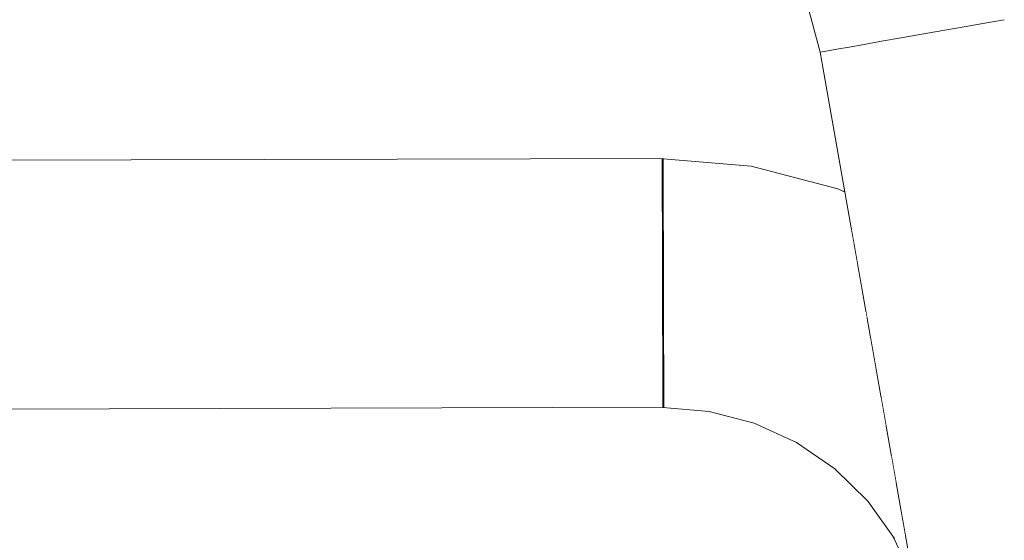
# Model space of a CAD drawing. Header units: millimetres. Extents: x -30280 to 309309, y -17460 to 4378.
# Tile 332 of 656: x 122813 to 122876, y -11042 to -11008. Entities that reach past the tile are written whole.
import ezdxf

# ---------------------------------------------------------------- set-up
doc = ezdxf.new("R2010")
doc.units = ezdxf.units.MM
doc.header["$MEASUREMENT"] = 0
doc.linetypes.add('Wipeout_Contour', pattern=[1000, 0, -1000])
doc.layers.add('P1_PLANTA PRIMERA_3_Nuevo_08_E_Envans secs', color=7, linetype='Continuous')
doc.layers.add('P1_PLANTA PRIMERA_3_Nuevo_09_EI_Mobiliari general', color=7, linetype='Continuous')
doc.layers.add('P1_PLANTA PRIMERA_3_Nuevo_09_EI_Mobiliari general_Pluma_Nº__1', color=7, linetype='Continuous', lineweight=5)

msp = doc.modelspace()

# ---------------------------------------------------------------- wipeouts: each hides what was drawn before it
at = {"color": 254, "linetype": 'Wipeout_Contour', "lineweight": 0, "ltscale": 744380.35708}
msp.add_wipeout([(125602.392, -8989.05), (119928.08, -8989.05), (119928.08, -9336.05), (125456.836, -9336.05), (125456.836, -11434.05), (125602.392, -11434.05)], dxfattribs=at).dxf.layer = 'P1_PLANTA PRIMERA_3_Nuevo_08_E_Envans secs'

# ---------------------------------------------------------------- next in the draw order: wipeouts: each hides what was drawn before it
at = {"color": 254, "linetype": 'Wipeout_Contour', "lineweight": 0, "ltscale": 13224043.01546531}
msp.add_wipeout([(124316.836, -9376.05), (119928.079, -9376.05), (119928.079, -11281.741), (119970.612, -11044.193), (119971.249, -11041.854), (119975.179, -11019.562), (119953.583, -11019.562), (119953.583, -10963.994), (119967.219, -10537.884), (120389.947, -10537.884), (120403.511, -10963.994), (120403.583, -11019.562), (120381.987, -11019.562), (120385.917, -11041.854), (120386.554, -11044.193), (120428.583, -11278.93), (120470.612, -11044.193), (120471.249, -11041.854), (120475.179, -11019.562), (120453.583, -11019.562), (120453.583, -10963.994), (120467.219, -10537.884), (120889.947, -10537.884), (120903.511, -10963.994), (120903.583, -11019.562), (120881.987, -11019.562), (120885.917, -11041.854), (120886.554, -11044.193), (120928.583, -11278.93), (120970.612, -11044.193), (120971.249, -11041.854), (120975.179, -11019.562), (120953.583, -11019.562), (120953.583, -10963.994), (120967.219, -10537.884), (121389.947, -10537.884), (121403.511, -10963.994), (121403.583, -11019.562), (121381.987, -11019.562), (121385.917, -11041.854), (121386.554, -11044.193), (121428.583, -11278.93), (121470.612, -11044.193), (121471.249, -11041.854), (121475.179, -11019.562), (121453.583, -11019.562), (121453.583, -10963.994), (121467.219, -10537.884), (121889.947, -10537.884), (121903.511, -10963.994), (121903.583, -11019.562), (121881.987, -11019.562), (121885.917, -11041.854), (121886.554, -11044.193), (121928.583, -11278.93), (121970.612, -11044.193), (121971.249, -11041.854), (121975.179, -11019.562), (121953.583, -11019.562), (121953.583, -10963.994), (121967.219, -10537.884), (122389.947, -10537.884), (122403.511, -10963.994), (122403.583, -11019.562), (122381.987, -11019.563), (122385.917, -11041.854), (122386.554, -11044.193), (122428.583, -11278.93), (122470.612, -11044.193), (122471.249, -11041.854), (122475.179, -11019.562), (122453.583, -11019.562), (122453.583, -10963.994), (122467.219, -10537.884), (122889.947, -10537.884), (122903.511, -10963.994), (122903.583, -11019.562), (122881.987, -11019.563), (122885.917, -11041.854), (122886.554, -11044.193), (122928.583, -11278.93), (122970.612, -11044.193), (122971.249, -11041.854), (122975.179, -11019.562), (122953.583, -11019.562), (122953.583, -10963.994), (122967.219, -10537.884), (123389.947, -10537.884), (123403.511, -10963.994), (123403.583, -11019.562), (123381.987, -11019.563), (123385.917, -11041.854), (123386.554, -11044.193), (123428.583, -11278.93), (123470.612, -11044.193), (123471.249, -11041.854), (123475.179, -11019.562), (123453.583, -11019.562), (123453.583, -10963.994), (123467.219, -10537.884), (123889.947, -10537.884), (123903.511, -10963.994), (123903.583, -11019.562), (123881.987, -11019.563), (123885.917, -11041.854), (123886.554, -11044.193), (123947.763, -11386.05), (124316.836, -11386.05)], dxfattribs=at).dxf.layer = 'P1_PLANTA PRIMERA_3_Nuevo_08_E_Envans secs'

# ---------------------------------------------------------------- next in the draw order: linework, layer by layer
at = {"layer": 'P1_PLANTA PRIMERA_3_Nuevo_09_EI_Mobiliari general_Pluma_Nº__1', "color": 7, "linetype": 'Continuous', "lineweight": 5}
for p, q in [((122854, -11031.323), (122854.003, -11032.123)), ((122854.063, -11031.323), (122854.065, -11032.123))]:
    msp.add_line(p, q, dxfattribs=at)

# ---------------------------------------------------------------- next in the draw order: wipeouts: each hides what was drawn before it
at = {"color": 254, "linetype": 'Wipeout_Contour', "lineweight": 0, "ltscale": 2956103.007689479}
msp.add_wipeout([(122487.027, -11044.513), (122437.203, -11327.075), (122447.763, -11386.05), (122909.403, -11386.05), (122919.963, -11327.075), (122870.139, -11044.513), (122868.82, -11041.556), (122867.16, -11039.226), (122865.043, -11037.146), (122862.59, -11035.46), (122859.878, -11034.221), (122856.987, -11033.465), (122854.008, -11033.216), (122685.095, -11033.659), (122678.583, -11033.677), (122672.071, -11033.695), (122503.159, -11033.195), (122500.179, -11033.465), (122497.288, -11034.221), (122494.576, -11035.46), (122492.123, -11037.146), (122490.006, -11039.226), (122488.346, -11041.556), (122487.138, -11044.105)], dxfattribs=at).dxf.layer = 'P1_PLANTA PRIMERA_3_Nuevo_08_E_Envans secs'
at = {"color": 254, "linetype": 'Wipeout_Contour', "lineweight": 0, "ltscale": 3448793.295537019}
msp.add_wipeout([(122493.049, -11010.362), (122491.473, -11019.295), (122497.48, -11017.694), (122503.14, -11017.221), (122678.583, -11017.677), (122854.026, -11017.194), (122859.686, -11017.694), (122865.236, -11019.146), (122864.118, -11010.361), (122863.349, -11007.494), (122862.092, -11004.803), (122860.387, -11002.372), (122858.285, -11000.276), (122855.85, -10998.576), (122853.157, -10997.327), (122850.287, -10996.565), (122847.328, -10996.314), (122691.775, -10996.726), (122678.583, -10996.763), (122665.392, -10996.8), (122509.838, -10996.292), (122506.879, -10996.565), (122504.009, -10997.327), (122501.316, -10998.576), (122498.881, -11000.276), (122496.779, -11002.372), (122495.074, -11004.803), (122493.818, -11007.494)], dxfattribs=at).dxf.layer = 'P1_PLANTA PRIMERA_3_Nuevo_09_EI_Mobiliari general'
at = {"color": 254, "linetype": 'Wipeout_Contour', "lineweight": 0, "ltscale": 493435.335064}
msp.add_wipeout([(122864.641, -11021.901), (122866.285, -11022.652), (122866.081, -11021.495), (122864.913, -11020.961)], dxfattribs=at).dxf.layer = 'P1_PLANTA PRIMERA_3_Nuevo_09_EI_Mobiliari general'

# ---------------------------------------------------------------- next in the draw order: linework, layer by layer
at = {"layer": 'P1_PLANTA PRIMERA_3_Nuevo_09_EI_Mobiliari general_Pluma_Nº__1', "color": 7, "linetype": 'Continuous', "lineweight": 5}
for p, q in [((122853.964, -11017.216), (122853.963, -11017.316)), ((122854.026, -11017.194), (122854.026, -11017.316))]:
    msp.add_line(p, q, dxfattribs=at)

# ---------------------------------------------------------------- next in the draw order: wipeouts: each hides what was drawn before it
at = {"color": 254, "linetype": 'Wipeout_Contour', "lineweight": 0, "ltscale": 1233702.552853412}
msp.add_wipeout([(122861.761, -10983.748), (122863.826, -10984.706), (122868.552, -10988.004), (122872.633, -10992.075), (122875.943, -10996.794), (122878.382, -11002.016), (122879.874, -11007.583), (122881.94, -11019.295), (122903.583, -11019.295), (122903.583, -10983.748)], dxfattribs=at).dxf.layer = 'P1_PLANTA PRIMERA_3_Nuevo_09_EI_Mobiliari general'
at = {"color": 254, "linetype": 'Wipeout_Contour', "lineweight": 0, "ltscale": 369866.112393}
msp.add_wipeout([(122854.026, -11017.677), (122678.583, -11018.159), (122854.027, -11018.266)], dxfattribs=at).dxf.layer = 'P1_PLANTA PRIMERA_3_Nuevo_09_EI_Mobiliari general'
at = {"color": 254, "linetype": 'Wipeout_Contour', "lineweight": 0, "ltscale": 493435.571704}
msp.add_wipeout([(122864.305, -11022.985), (122866.522, -11023.998), (122866.285, -11022.652), (122864.641, -11021.901)], dxfattribs=at).dxf.layer = 'P1_PLANTA PRIMERA_3_Nuevo_09_EI_Mobiliari general'

# ---------------------------------------------------------------- next in the draw order: linework, layer by layer
at = {"layer": 'P1_PLANTA PRIMERA_3_Nuevo_09_EI_Mobiliari general_Pluma_Nº__1', "color": 7, "linetype": 'Continuous', "lineweight": 5}
for p, q in [((122854.027, -11017.194), (122672.027, -11017.695)), ((122853.963, -11017.316), (122853.964, -11017.677)), ((122854.026, -11017.316), (122854.026, -11017.677)), ((122853.964, -11017.677), (122853.965, -11018.266)), ((122854.026, -11017.677), (122854.027, -11018.266)), ((122853.965, -11018.266), (122853.966, -11019.066)), ((122854.027, -11018.266), (122854.029, -11019.066))]:
    msp.add_line(p, q, dxfattribs=at)

# ---------------------------------------------------------------- next in the draw order: wipeouts: each hides what was drawn before it
at = {"color": 254, "linetype": 'Wipeout_Contour', "lineweight": 0, "ltscale": 493628.167166}
msp.add_wipeout([(122871.996, -11008.972), (122928.583, -11329.894), (122928.583, -11321.894), (122873.364, -11008.731)], dxfattribs=at).dxf.layer = 'P1_PLANTA PRIMERA_3_Nuevo_09_EI_Mobiliari general'
at = {"color": 254, "linetype": 'Wipeout_Contour', "lineweight": 0, "ltscale": 370064.383573}
msp.add_wipeout([(122859.686, -11018.177), (122865.236, -11019.628), (122859.706, -11017.818)], dxfattribs=at).dxf.layer = 'P1_PLANTA PRIMERA_3_Nuevo_09_EI_Mobiliari general'
at = {"color": 254, "linetype": 'Wipeout_Contour', "lineweight": 0, "ltscale": 493421.112992}
msp.add_wipeout([(122859.386, -11020.527), (122859.217, -11021.654), (122864.305, -11022.985), (122864.641, -11021.901)], dxfattribs=at).dxf.layer = 'P1_PLANTA PRIMERA_3_Nuevo_09_EI_Mobiliari general'

# ---------------------------------------------------------------- next in the draw order: linework, layer by layer
at = {"layer": 'P1_PLANTA PRIMERA_3_Nuevo_09_EI_Mobiliari general_Pluma_Nº__1', "color": 7, "linetype": 'Continuous', "lineweight": 5}
msp.add_line((122859.685, -11017.694), (122854.027, -11017.221), dxfattribs=at)

# ---------------------------------------------------------------- next in the draw order: wipeouts: each hides what was drawn before it
at = {"color": 254, "linetype": 'Wipeout_Contour', "lineweight": 0, "ltscale": 493624.841329}
msp.add_wipeout([(122871.996, -11008.972), (122870.628, -11009.214), (122927.172, -11329.894), (122928.583, -11329.894)], dxfattribs=at).dxf.layer = 'P1_PLANTA PRIMERA_3_Nuevo_09_EI_Mobiliari general'
at = {"color": 254, "linetype": 'Wipeout_Contour', "lineweight": 0, "ltscale": 493399.991015}
msp.add_wipeout([(122854.031, -11020.079), (122854.034, -11021.194), (122859.217, -11021.654), (122859.386, -11020.527)], dxfattribs=at).dxf.layer = 'P1_PLANTA PRIMERA_3_Nuevo_09_EI_Mobiliari general'
at = {"color": 254, "linetype": 'Wipeout_Contour', "lineweight": 0, "ltscale": 493435.808664}
msp.add_wipeout([(122863.917, -11024.182), (122866.786, -11025.493), (122866.522, -11023.998), (122864.305, -11022.985)], dxfattribs=at).dxf.layer = 'P1_PLANTA PRIMERA_3_Nuevo_09_EI_Mobiliari general'

# ---------------------------------------------------------------- next in the draw order: wipeouts: each hides what was drawn before it
at = {"color": 254, "linetype": 'Wipeout_Contour', "lineweight": 0, "ltscale": 493420.451185}
msp.add_wipeout([(122859.217, -11021.654), (122859.021, -11022.902), (122863.917, -11024.182), (122864.305, -11022.985)], dxfattribs=at).dxf.layer = 'P1_PLANTA PRIMERA_3_Nuevo_09_EI_Mobiliari general'

# ---------------------------------------------------------------- next in the draw order: wipeouts: each hides what was drawn before it
at = {"color": 254, "linetype": 'Wipeout_Contour', "lineweight": 0, "ltscale": 493400.067395}
msp.add_wipeout([(122854.034, -11021.221), (122854.037, -11022.458), (122859.021, -11022.902), (122859.217, -11021.654)], dxfattribs=at).dxf.layer = 'P1_PLANTA PRIMERA_3_Nuevo_09_EI_Mobiliari general'
at = {"color": 254, "linetype": 'Wipeout_Contour', "lineweight": 0, "ltscale": 493436.036779}
msp.add_wipeout([(122863.487, -11025.455), (122867.067, -11027.09), (122866.786, -11025.493), (122863.917, -11024.182)], dxfattribs=at).dxf.layer = 'P1_PLANTA PRIMERA_3_Nuevo_09_EI_Mobiliari general'

# ---------------------------------------------------------------- next in the draw order: wipeouts: each hides what was drawn before it
at = {"color": 254, "linetype": 'Wipeout_Contour', "lineweight": 0, "ltscale": 493039.971917}
msp.add_wipeout([(122854.031, -11020.052), (122678.583, -11020.535), (122678.583, -11021.677), (122854.034, -11021.194)], dxfattribs=at).dxf.layer = 'P1_PLANTA PRIMERA_3_Nuevo_09_EI_Mobiliari general'
at = {"color": 254, "linetype": 'Wipeout_Contour', "lineweight": 0, "ltscale": 493419.682139}
msp.add_wipeout([(122859.021, -11022.902), (122858.805, -11024.23), (122863.487, -11025.455), (122863.917, -11024.182)], dxfattribs=at).dxf.layer = 'P1_PLANTA PRIMERA_3_Nuevo_09_EI_Mobiliari general'

# ---------------------------------------------------------------- next in the draw order: linework, layer by layer
at = {"layer": 'P1_PLANTA PRIMERA_3_Nuevo_09_EI_Mobiliari general_Pluma_Nº__1', "color": 7, "linetype": 'Continuous', "lineweight": 5}
for p, q in [((122853.966, -11019.066), (122853.969, -11020.052)), ((122854.029, -11019.066), (122854.031, -11020.052))]:
    msp.add_line(p, q, dxfattribs=at)

# ---------------------------------------------------------------- next in the draw order: wipeouts: each hides what was drawn before it
at = {"color": 254, "linetype": 'Wipeout_Contour', "lineweight": 0, "ltscale": 493400.13287}
msp.add_wipeout([(122854.037, -11022.485), (122854.041, -11023.805), (122858.805, -11024.23), (122859.021, -11022.902)], dxfattribs=at).dxf.layer = 'P1_PLANTA PRIMERA_3_Nuevo_09_EI_Mobiliari general'
at = {"color": 254, "linetype": 'Wipeout_Contour', "lineweight": 0, "ltscale": 493436.059267}
msp.add_wipeout([(122863.029, -11026.765), (122867.21, -11028.675), (122867.067, -11027.09), (122863.487, -11025.455)], dxfattribs=at).dxf.layer = 'P1_PLANTA PRIMERA_3_Nuevo_09_EI_Mobiliari general'

# ---------------------------------------------------------------- next in the draw order: wipeouts: each hides what was drawn before it
at = {"color": 254, "linetype": 'Wipeout_Contour', "lineweight": 0, "ltscale": 493040.40814}
msp.add_wipeout([(122854.034, -11021.194), (122678.583, -11021.677), (122678.583, -11022.941), (122854.037, -11022.458)], dxfattribs=at).dxf.layer = 'P1_PLANTA PRIMERA_3_Nuevo_09_EI_Mobiliari general'
at = {"color": 254, "linetype": 'Wipeout_Contour', "lineweight": 0, "ltscale": 493418.829266}
msp.add_wipeout([(122858.805, -11024.23), (122858.574, -11025.6), (122863.029, -11026.765), (122863.487, -11025.455)], dxfattribs=at).dxf.layer = 'P1_PLANTA PRIMERA_3_Nuevo_09_EI_Mobiliari general'
at = {"color": 254, "linetype": 'Wipeout_Contour', "lineweight": 0, "ltscale": 493444.681921}
msp.add_wipeout([(122867.21, -11028.675), (122866.518, -11029.882), (122867.703, -11030.697), (122867.366, -11028.782)], dxfattribs=at).dxf.layer = 'P1_PLANTA PRIMERA_3_Nuevo_09_EI_Mobiliari general'

# ---------------------------------------------------------------- next in the draw order: linework, layer by layer
at = {"layer": 'P1_PLANTA PRIMERA_3_Nuevo_09_EI_Mobiliari general_Pluma_Nº__1', "color": 7, "linetype": 'Continuous', "lineweight": 5}
for p, q in [((122853.969, -11020.052), (122853.972, -11021.195)), ((122854.031, -11020.052), (122854.034, -11021.195))]:
    msp.add_line(p, q, dxfattribs=at)

# ---------------------------------------------------------------- next in the draw order: wipeouts: each hides what was drawn before it
at = {"color": 254, "linetype": 'Wipeout_Contour', "lineweight": 0, "ltscale": 493400.062709}
msp.add_wipeout([(122853.978, -11023.827), (122853.982, -11025.216), (122858.574, -11025.6), (122858.805, -11024.23)], dxfattribs=at).dxf.layer = 'P1_PLANTA PRIMERA_3_Nuevo_09_EI_Mobiliari general'
at = {"color": 254, "linetype": 'Wipeout_Contour', "lineweight": 0, "ltscale": 493435.201427}
msp.add_wipeout([(122863.029, -11026.765), (122862.557, -11028.072), (122866.518, -11029.882), (122867.21, -11028.675)], dxfattribs=at).dxf.layer = 'P1_PLANTA PRIMERA_3_Nuevo_09_EI_Mobiliari general'

# ---------------------------------------------------------------- next in the draw order: wipeouts: each hides what was drawn before it
at = {"color": 254, "linetype": 'Wipeout_Contour', "lineweight": 0, "ltscale": 493040.881788}
msp.add_wipeout([(122678.583, -11022.941), (122678.583, -11024.288), (122854.041, -11023.805), (122854.037, -11022.458)], dxfattribs=at).dxf.layer = 'P1_PLANTA PRIMERA_3_Nuevo_09_EI_Mobiliari general'
at = {"color": 254, "linetype": 'Wipeout_Contour', "lineweight": 0, "ltscale": 493417.918466}
msp.add_wipeout([(122858.574, -11025.6), (122858.337, -11026.969), (122862.557, -11028.072), (122863.029, -11026.765)], dxfattribs=at).dxf.layer = 'P1_PLANTA PRIMERA_3_Nuevo_09_EI_Mobiliari general'
at = {"color": 254, "linetype": 'Wipeout_Contour', "lineweight": 0, "ltscale": 493444.659034}
msp.add_wipeout([(122866.518, -11029.882), (122865.825, -11031.047), (122868.032, -11032.564), (122867.703, -11030.697)], dxfattribs=at).dxf.layer = 'P1_PLANTA PRIMERA_3_Nuevo_09_EI_Mobiliari general'

# ---------------------------------------------------------------- next in the draw order: linework, layer by layer
at = {"layer": 'P1_PLANTA PRIMERA_3_Nuevo_09_EI_Mobiliari general_Pluma_Nº__1', "color": 7, "linetype": 'Continuous', "lineweight": 5}
for p, q in [((122853.972, -11021.195), (122853.974, -11022.459)), ((122854.034, -11021.195), (122854.037, -11022.458))]:
    msp.add_line(p, q, dxfattribs=at)

# ---------------------------------------------------------------- next in the draw order: wipeouts: each hides what was drawn before it
at = {"color": 254, "linetype": 'Wipeout_Contour', "lineweight": 0, "ltscale": 493400.100745}
msp.add_wipeout([(122853.982, -11025.216), (122853.986, -11026.605), (122858.337, -11026.969), (122858.574, -11025.6)], dxfattribs=at).dxf.layer = 'P1_PLANTA PRIMERA_3_Nuevo_09_EI_Mobiliari general'
at = {"color": 254, "linetype": 'Wipeout_Contour', "lineweight": 0, "ltscale": 493433.325579}
msp.add_wipeout([(122862.557, -11028.072), (122862.084, -11029.338), (122865.825, -11031.047), (122866.518, -11029.882)], dxfattribs=at).dxf.layer = 'P1_PLANTA PRIMERA_3_Nuevo_09_EI_Mobiliari general'

# ---------------------------------------------------------------- next in the draw order: wipeouts: each hides what was drawn before it
at = {"color": 254, "linetype": 'Wipeout_Contour', "lineweight": 0, "ltscale": 739548.881735}
msp.add_wipeout([(122854.041, -11023.805), (122672.041, -11024.306), (122672.045, -11025.659), (122678.583, -11025.677), (122853.982, -11025.195), (122853.978, -11023.827)], dxfattribs=at).dxf.layer = 'P1_PLANTA PRIMERA_3_Nuevo_09_EI_Mobiliari general'
at = {"color": 254, "linetype": 'Wipeout_Contour', "lineweight": 0, "ltscale": 493416.977327}
msp.add_wipeout([(122858.337, -11026.969), (122858.099, -11028.296), (122862.084, -11029.338), (122862.557, -11028.072)], dxfattribs=at).dxf.layer = 'P1_PLANTA PRIMERA_3_Nuevo_09_EI_Mobiliari general'
at = {"color": 254, "linetype": 'Wipeout_Contour', "lineweight": 0, "ltscale": 493444.51892}
msp.add_wipeout([(122865.154, -11032.134), (122868.343, -11034.326), (122868.032, -11032.564), (122865.825, -11031.047)], dxfattribs=at).dxf.layer = 'P1_PLANTA PRIMERA_3_Nuevo_09_EI_Mobiliari general'

# ---------------------------------------------------------------- next in the draw order: linework, layer by layer
at = {"layer": 'P1_PLANTA PRIMERA_3_Nuevo_09_EI_Mobiliari general_Pluma_Nº__1', "color": 7, "linetype": 'Continuous', "lineweight": 5}
for p, q in [((122853.974, -11022.459), (122853.978, -11023.805)), ((122854.037, -11022.458), (122854.041, -11023.805))]:
    msp.add_line(p, q, dxfattribs=at)

# ---------------------------------------------------------------- next in the draw order: wipeouts: each hides what was drawn before it
at = {"color": 254, "linetype": 'Wipeout_Contour', "lineweight": 0, "ltscale": 493400.123043}
msp.add_wipeout([(122853.986, -11026.605), (122853.99, -11027.952), (122858.099, -11028.296), (122858.337, -11026.969)], dxfattribs=at).dxf.layer = 'P1_PLANTA PRIMERA_3_Nuevo_09_EI_Mobiliari general'
at = {"color": 254, "linetype": 'Wipeout_Contour', "lineweight": 0, "ltscale": 493431.462128}
msp.add_wipeout([(122862.084, -11029.338), (122861.626, -11030.523), (122865.154, -11032.134), (122865.825, -11031.047)], dxfattribs=at).dxf.layer = 'P1_PLANTA PRIMERA_3_Nuevo_09_EI_Mobiliari general'

# ---------------------------------------------------------------- next in the draw order: wipeouts: each hides what was drawn before it
at = {"color": 254, "linetype": 'Wipeout_Contour', "lineweight": 0, "ltscale": 616228.231853}
msp.add_wipeout([(122853.982, -11025.195), (122678.583, -11025.677), (122685.121, -11025.695), (122685.117, -11027.048), (122853.986, -11026.584)], dxfattribs=at).dxf.layer = 'P1_PLANTA PRIMERA_3_Nuevo_09_EI_Mobiliari general'
at = {"color": 254, "linetype": 'Wipeout_Contour', "lineweight": 0, "ltscale": 493416.034281}
msp.add_wipeout([(122858.099, -11028.296), (122857.868, -11029.54), (122861.626, -11030.523), (122862.084, -11029.338)], dxfattribs=at).dxf.layer = 'P1_PLANTA PRIMERA_3_Nuevo_09_EI_Mobiliari general'
at = {"color": 254, "linetype": 'Wipeout_Contour', "lineweight": 0, "ltscale": 493443.324728}
msp.add_wipeout([(122865.154, -11032.134), (122864.524, -11033.111), (122867.532, -11035.178), (122868.343, -11034.326)], dxfattribs=at).dxf.layer = 'P1_PLANTA PRIMERA_3_Nuevo_09_EI_Mobiliari general'

# ---------------------------------------------------------------- next in the draw order: linework, layer by layer
at = {"layer": 'P1_PLANTA PRIMERA_3_Nuevo_09_EI_Mobiliari general_Pluma_Nº__1', "color": 7, "linetype": 'Continuous', "lineweight": 5}
for p, q in [((122853.978, -11023.805), (122853.981, -11025.195)), ((122854.041, -11023.805), (122854.044, -11025.194))]:
    msp.add_line(p, q, dxfattribs=at)

# ---------------------------------------------------------------- next in the draw order: wipeouts: each hides what was drawn before it
at = {"color": 254, "linetype": 'Wipeout_Contour', "lineweight": 0, "ltscale": 493400.128728}
msp.add_wipeout([(122853.99, -11027.952), (122853.993, -11029.216), (122857.868, -11029.54), (122858.099, -11028.296)], dxfattribs=at).dxf.layer = 'P1_PLANTA PRIMERA_3_Nuevo_09_EI_Mobiliari general'
at = {"color": 254, "linetype": 'Wipeout_Contour', "lineweight": 0, "ltscale": 493429.667481}
msp.add_wipeout([(122861.626, -11030.523), (122861.197, -11031.591), (122864.524, -11033.111), (122865.154, -11032.134)], dxfattribs=at).dxf.layer = 'P1_PLANTA PRIMERA_3_Nuevo_09_EI_Mobiliari general'
at = {"color": 254, "linetype": 'Wipeout_Contour', "lineweight": 0, "ltscale": 493450.459318}
msp.add_wipeout([(122867.532, -11035.178), (122866.799, -11035.902), (122869.003, -11038.068), (122868.695, -11036.321)], dxfattribs=at).dxf.layer = 'P1_PLANTA PRIMERA_3_Nuevo_09_EI_Mobiliari general'

# ---------------------------------------------------------------- next in the draw order: wipeouts: each hides what was drawn before it
at = {"color": 254, "linetype": 'Wipeout_Contour', "lineweight": 0, "ltscale": 616376.538017}
msp.add_wipeout([(122853.986, -11026.584), (122672.049, -11027.084), (122672.053, -11028.431), (122853.989, -11027.931), (122853.986, -11026.605)], dxfattribs=at).dxf.layer = 'P1_PLANTA PRIMERA_3_Nuevo_09_EI_Mobiliari general'
at = {"color": 254, "linetype": 'Wipeout_Contour', "lineweight": 0, "ltscale": 493415.117735}
msp.add_wipeout([(122857.868, -11029.54), (122857.652, -11030.664), (122861.197, -11031.591), (122861.626, -11030.523)], dxfattribs=at).dxf.layer = 'P1_PLANTA PRIMERA_3_Nuevo_09_EI_Mobiliari general'
at = {"color": 254, "linetype": 'Wipeout_Contour', "lineweight": 0, "ltscale": 493440.893657}
msp.add_wipeout([(122864.524, -11033.111), (122863.954, -11033.947), (122866.799, -11035.902), (122867.532, -11035.178)], dxfattribs=at).dxf.layer = 'P1_PLANTA PRIMERA_3_Nuevo_09_EI_Mobiliari general'

# ---------------------------------------------------------------- next in the draw order: linework, layer by layer
at = {"layer": 'P1_PLANTA PRIMERA_3_Nuevo_09_EI_Mobiliari general_Pluma_Nº__1', "color": 7, "linetype": 'Continuous', "lineweight": 5}
for p, q in [((122853.981, -11025.195), (122853.986, -11026.584)), ((122854.044, -11025.194), (122854.048, -11026.584))]:
    msp.add_line(p, q, dxfattribs=at)

# ---------------------------------------------------------------- next in the draw order: wipeouts: each hides what was drawn before it
at = {"color": 254, "linetype": 'Wipeout_Contour', "lineweight": 0, "ltscale": 493400.117353}
msp.add_wipeout([(122853.993, -11029.216), (122853.997, -11030.358), (122857.652, -11030.664), (122857.868, -11029.54)], dxfattribs=at).dxf.layer = 'P1_PLANTA PRIMERA_3_Nuevo_09_EI_Mobiliari general'
at = {"color": 254, "linetype": 'Wipeout_Contour', "lineweight": 0, "ltscale": 370072.473934}
msp.add_wipeout([(122861.197, -11031.591), (122863.954, -11033.947), (122864.524, -11033.111)], dxfattribs=at).dxf.layer = 'P1_PLANTA PRIMERA_3_Nuevo_09_EI_Mobiliari general'
at = {"color": 254, "linetype": 'Wipeout_Contour', "lineweight": 0, "ltscale": 370075.366093}
msp.add_wipeout([(122862.77, -11035.386), (122865.274, -11037.107), (122863.064, -11035.102)], dxfattribs=at).dxf.layer = 'P1_PLANTA PRIMERA_3_Nuevo_09_EI_Mobiliari general'
at = {"color": 254, "linetype": 'Wipeout_Contour', "lineweight": 0, "ltscale": 370085.849155}
msp.add_wipeout([(122866.166, -11036.476), (122868.499, -11038.768), (122866.799, -11035.902)], dxfattribs=at).dxf.layer = 'P1_PLANTA PRIMERA_3_Nuevo_09_EI_Mobiliari general'

# ---------------------------------------------------------------- next in the draw order: wipeouts: each hides what was drawn before it
at = {"color": 254, "linetype": 'Wipeout_Contour', "lineweight": 0, "ltscale": 739383.668574}
msp.add_wipeout([(122678.583, -11028.413), (122672.053, -11028.431), (122672.057, -11029.695), (122853.993, -11029.195), (122853.99, -11027.952), (122685.113, -11028.395)], dxfattribs=at).dxf.layer = 'P1_PLANTA PRIMERA_3_Nuevo_09_EI_Mobiliari general'
at = {"color": 254, "linetype": 'Wipeout_Contour', "lineweight": 0, "ltscale": 370066.92789}
msp.add_wipeout([(122860, -11034.12), (122862.77, -11035.386), (122860.201, -11033.794)], dxfattribs=at).dxf.layer = 'P1_PLANTA PRIMERA_3_Nuevo_09_EI_Mobiliari general'
at = {"color": 254, "linetype": 'Wipeout_Contour', "lineweight": 0, "ltscale": 493454.965578}
msp.add_wipeout([(122867.887, -11039.077), (122869.606, -11041.49), (122869.333, -11039.938), (122868.499, -11038.768)], dxfattribs=at).dxf.layer = 'P1_PLANTA PRIMERA_3_Nuevo_09_EI_Mobiliari general'

# ---------------------------------------------------------------- next in the draw order: linework, layer by layer
at = {"layer": 'P1_PLANTA PRIMERA_3_Nuevo_09_EI_Mobiliari general_Pluma_Nº__1', "color": 7, "linetype": 'Continuous', "lineweight": 5}
for p, q in [((122853.986, -11026.584), (122853.989, -11027.931)), ((122854.048, -11026.584), (122854.052, -11027.93))]:
    msp.add_line(p, q, dxfattribs=at)

# ---------------------------------------------------------------- next in the draw order: wipeouts: each hides what was drawn before it
at = {"color": 254, "linetype": 'Wipeout_Contour', "lineweight": 0, "ltscale": 493619.433215}
msp.add_wipeout([(122870.628, -11009.214), (122869.301, -11009.447), (122925.805, -11329.894), (122927.172, -11329.894)], dxfattribs=at).dxf.layer = 'P1_PLANTA PRIMERA_3_Nuevo_09_EI_Mobiliari general'
at = {"color": 254, "linetype": 'Wipeout_Contour', "lineweight": 0, "ltscale": 493056.162552}
msp.add_wipeout([(122685.11, -11029.659), (122685.106, -11030.801), (122853.997, -11030.337), (122853.993, -11029.216)], dxfattribs=at).dxf.layer = 'P1_PLANTA PRIMERA_3_Nuevo_09_EI_Mobiliari general'
at = {"color": 254, "linetype": 'Wipeout_Contour', "lineweight": 0, "ltscale": 370057.985396}
msp.add_wipeout([(122857.049, -11033.349), (122860, -11034.12), (122857.15, -11032.996)], dxfattribs=at).dxf.layer = 'P1_PLANTA PRIMERA_3_Nuevo_09_EI_Mobiliari general'
at = {"color": 254, "linetype": 'Wipeout_Contour', "lineweight": 0, "ltscale": 370084.250567}
msp.add_wipeout([(122865.652, -11036.881), (122867.887, -11039.077), (122866.166, -11036.476)], dxfattribs=at).dxf.layer = 'P1_PLANTA PRIMERA_3_Nuevo_09_EI_Mobiliari general'

# ---------------------------------------------------------------- next in the draw order: linework, layer by layer
at = {"layer": 'P1_PLANTA PRIMERA_3_Nuevo_09_EI_Mobiliari general_Pluma_Nº__1', "color": 7, "linetype": 'Continuous', "lineweight": 5}
for p, q in [((122853.989, -11027.931), (122853.993, -11029.194)), ((122854.052, -11027.93), (122854.056, -11029.194)), ((122853.993, -11029.194), (122853.997, -11030.337)), ((122854.056, -11029.194), (122854.06, -11030.337)), ((122853.997, -11030.337), (122854, -11031.323)), ((122854.06, -11030.337), (122854.063, -11031.323)), ((122862.59, -11035.461), (122859.878, -11034.221))]:
    msp.add_line(p, q, dxfattribs=at)

# ---------------------------------------------------------------- next in the draw order: wipeouts: each hides what was drawn before it
at = {"color": 254, "linetype": 'Wipeout_Contour', "lineweight": 0, "ltscale": 493614.272862}
msp.add_wipeout([(122869.301, -11009.447), (122868.057, -11009.667), (122924.521, -11329.894), (122925.805, -11329.894)], dxfattribs=at).dxf.layer = 'P1_PLANTA PRIMERA_3_Nuevo_09_EI_Mobiliari general'
at = {"color": 254, "linetype": 'Wipeout_Contour', "lineweight": 0, "ltscale": 370050.970182}
msp.add_wipeout([(122857.15, -11032.996), (122854.005, -11032.734), (122857.049, -11033.349)], dxfattribs=at).dxf.layer = 'P1_PLANTA PRIMERA_3_Nuevo_09_EI_Mobiliari general'

# ---------------------------------------------------------------- next in the draw order: linework, layer by layer
at = {"layer": 'P1_PLANTA PRIMERA_3_Nuevo_09_EI_Mobiliari general_Pluma_Nº__1', "color": 7, "linetype": 'Continuous', "lineweight": 5}
for p, q in [((122854.003, -11032.123), (122854.005, -11032.712)), ((122854.065, -11032.123), (122854.068, -11032.712)), ((122859.878, -11034.221), (122856.987, -11033.465))]:
    msp.add_line(p, q, dxfattribs=at)

# ---------------------------------------------------------------- next in the draw order: wipeouts: each hides what was drawn before it
at = {"color": 254, "linetype": 'Wipeout_Contour', "lineweight": 0, "ltscale": 493609.516981}
msp.add_wipeout([(122868.057, -11009.667), (122866.932, -11009.865), (122923.361, -11329.894), (122924.521, -11329.894)], dxfattribs=at).dxf.layer = 'P1_PLANTA PRIMERA_3_Nuevo_09_EI_Mobiliari general'
at = {"color": 254, "linetype": 'Wipeout_Contour', "lineweight": 0, "ltscale": 369709.356387}
msp.add_wipeout([(122685.096, -11033.538), (122854.007, -11033.073), (122685.098, -11033.177)], dxfattribs=at).dxf.layer = 'P1_PLANTA PRIMERA_3_Nuevo_09_EI_Mobiliari general'

# ---------------------------------------------------------------- next in the draw order: linework, layer by layer
at = {"layer": 'P1_PLANTA PRIMERA_3_Nuevo_09_EI_Mobiliari general_Pluma_Nº__1', "color": 7, "linetype": 'Continuous', "lineweight": 5}
for p, q in [((122854.005, -11032.712), (122854.007, -11033.073)), ((122854.007, -11033.073), (122854.008, -11033.216)), ((122854.068, -11032.712), (122854.069, -11033.073)), ((122854.069, -11033.073), (122854.07, -11033.194)), ((122854.07, -11033.194), (122685.095, -11033.659)), ((122856.987, -11033.465), (122854.008, -11033.216))]:
    msp.add_line(p, q, dxfattribs=at)

# ---------------------------------------------------------------- next in the draw order: wipeouts: each hides what was drawn before it
at = {"color": 254, "linetype": 'Wipeout_Contour', "lineweight": 0, "ltscale": 370246.59402}
msp.add_wipeout([(122923.361, -11329.894), (122866.932, -11009.865), (122922.36, -11329.894)], dxfattribs=at).dxf.layer = 'P1_PLANTA PRIMERA_3_Nuevo_09_EI_Mobiliari general'

# ---------------------------------------------------------------- next in the draw order: wipeouts: each hides what was drawn before it
at = {"color": 254, "linetype": 'Wipeout_Contour', "lineweight": 0, "ltscale": 370158.81738}
msp.add_wipeout([(122865.173, -11010.175), (122921.548, -11329.894), (122865.961, -11010.037)], dxfattribs=at).dxf.layer = 'P1_PLANTA PRIMERA_3_Nuevo_09_EI_Mobiliari general'

# ---------------------------------------------------------------- next in the draw order: wipeouts: each hides what was drawn before it
at = {"color": 254, "linetype": 'Wipeout_Contour', "lineweight": 0, "ltscale": 370156.884048}
msp.add_wipeout([(122864.593, -11010.278), (122920.95, -11329.894), (122865.173, -11010.175)], dxfattribs=at).dxf.layer = 'P1_PLANTA PRIMERA_3_Nuevo_09_EI_Mobiliari general'

# ---------------------------------------------------------------- next in the draw order: wipeouts: each hides what was drawn before it
at = {"color": 254, "linetype": 'Wipeout_Contour', "lineweight": 0, "ltscale": 370155.605697}
msp.add_wipeout([(122864.237, -11010.34), (122920.583, -11329.894), (122864.593, -11010.278)], dxfattribs=at).dxf.layer = 'P1_PLANTA PRIMERA_3_Nuevo_09_EI_Mobiliari general'

# ---------------------------------------------------------------- next in the draw order: linework, layer by layer
at = {"layer": 'P1_PLANTA PRIMERA_3_Nuevo_09_EI_Mobiliari general_Pluma_Nº__1', "color": 7, "linetype": 'Continuous', "lineweight": 5}
for p, q in [((122865.236, -11019.146), (122859.685, -11017.694)), ((122865.704, -11019.36), (122865.236, -11019.146)), ((122865.563, -11019.295), (122865.693, -11019.295)), ((122865.043, -11037.146), (122862.59, -11035.461)), ((122867.16, -11039.226), (122865.043, -11037.146)), ((122868.877, -11041.636), (122867.16, -11039.226)), ((122870.028, -11044.105), (122868.82, -11041.556))]:
    msp.add_line(p, q, dxfattribs=at)

# ---------------------------------------------------------------- next in the draw order: wipeouts: each hides what was drawn before it
at = {"color": 254, "linetype": 'Wipeout_Contour', "lineweight": 0, "ltscale": 370069.009797}
msp.add_wipeout([(122863.802, -11007.328), (122864.593, -11010.278), (122864.356, -11007.127)], dxfattribs=at).dxf.layer = 'P1_PLANTA PRIMERA_3_Nuevo_09_EI_Mobiliari general'
at = {"color": 254, "linetype": 'Wipeout_Contour', "lineweight": 0, "ltscale": 493630.507067}
msp.add_wipeout([(122874.691, -11008.497), (122928.583, -11314.137), (122928.583, -11306.858), (122875.935, -11008.278)], dxfattribs=at).dxf.layer = 'P1_PLANTA PRIMERA_3_Nuevo_09_EI_Mobiliari general'

# ---------------------------------------------------------------- next in the draw order: linework, layer by layer
at = {"layer": 'P1_PLANTA PRIMERA_3_Nuevo_09_EI_Mobiliari general_Pluma_Nº__1', "color": 7, "linetype": 'Continuous', "lineweight": 5}
for p, q in [((122864.117, -11010.362), (122863.348, -11007.494)), ((122864.237, -11010.34), (122864.118, -11010.361)), ((122864.593, -11010.278), (122864.237, -11010.34)), ((122865.173, -11010.175), (122864.593, -11010.278))]:
    msp.add_line(p, q, dxfattribs=at)

# ---------------------------------------------------------------- next in the draw order: wipeouts: each hides what was drawn before it
at = {"color": 254, "linetype": 'Wipeout_Contour', "lineweight": 0, "ltscale": 493629.363632}
msp.add_wipeout([(122873.364, -11008.731), (122928.583, -11321.894), (122928.583, -11314.137), (122874.691, -11008.497)], dxfattribs=at).dxf.layer = 'P1_PLANTA PRIMERA_3_Nuevo_09_EI_Mobiliari general'

# ---------------------------------------------------------------- next in the draw order: linework, layer by layer
at = {"layer": 'P1_PLANTA PRIMERA_3_Nuevo_09_EI_Mobiliari general_Pluma_Nº__1', "color": 7, "linetype": 'Continuous', "lineweight": 5}
msp.add_line((122920.459, -11329.894), (122864.117, -11010.362), dxfattribs=at)

# ---------------------------------------------------------------- next in the draw order: wipeouts: each hides what was drawn before it
at = {"color": 254, "linetype": 'Wipeout_Contour', "lineweight": 0, "ltscale": 493466.406595}
msp.add_wipeout([(122873.436, -11003.818), (122874.691, -11008.497), (122875.935, -11008.278), (122874.623, -11003.385)], dxfattribs=at).dxf.layer = 'P1_PLANTA PRIMERA_3_Nuevo_09_EI_Mobiliari general'

# ---------------------------------------------------------------- next in the draw order: wipeouts: each hides what was drawn before it
at = {"color": 254, "linetype": 'Wipeout_Contour', "lineweight": 0, "ltscale": 493461.524311}
msp.add_wipeout([(122873.436, -11003.818), (122872.17, -11004.279), (122873.364, -11008.731), (122874.691, -11008.497)], dxfattribs=at).dxf.layer = 'P1_PLANTA PRIMERA_3_Nuevo_09_EI_Mobiliari general'

# ---------------------------------------------------------------- next in the draw order: linework, layer by layer
at = {"layer": 'P1_PLANTA PRIMERA_3_Nuevo_09_EI_Mobiliari general_Pluma_Nº__1', "color": 7, "linetype": 'Continuous', "lineweight": 5}
msp.add_line((122875.936, -11008.278), (122874.691, -11008.497), dxfattribs=at)

# ---------------------------------------------------------------- next in the draw order: wipeouts: each hides what was drawn before it
at = {"color": 254, "linetype": 'Wipeout_Contour', "lineweight": 0, "ltscale": 493456.407144}
msp.add_wipeout([(122872.17, -11004.279), (122870.865, -11004.755), (122871.996, -11008.972), (122873.364, -11008.731)], dxfattribs=at).dxf.layer = 'P1_PLANTA PRIMERA_3_Nuevo_09_EI_Mobiliari general'

# ---------------------------------------------------------------- next in the draw order: linework, layer by layer
at = {"layer": 'P1_PLANTA PRIMERA_3_Nuevo_09_EI_Mobiliari general_Pluma_Nº__1', "color": 7, "linetype": 'Continuous', "lineweight": 5}
msp.add_line((122874.691, -11008.497), (122873.364, -11008.731), dxfattribs=at)

# ---------------------------------------------------------------- next in the draw order: wipeouts: each hides what was drawn before it
at = {"color": 254, "linetype": 'Wipeout_Contour', "lineweight": 0, "ltscale": 493451.21061}
msp.add_wipeout([(122870.865, -11004.755), (122869.56, -11005.23), (122870.628, -11009.214), (122871.996, -11008.972)], dxfattribs=at).dxf.layer = 'P1_PLANTA PRIMERA_3_Nuevo_09_EI_Mobiliari general'

# ---------------------------------------------------------------- next in the draw order: linework, layer by layer
at = {"layer": 'P1_PLANTA PRIMERA_3_Nuevo_09_EI_Mobiliari general_Pluma_Nº__1', "color": 7, "linetype": 'Continuous', "lineweight": 5}
msp.add_line((122873.364, -11008.731), (122871.996, -11008.972), dxfattribs=at)

# ---------------------------------------------------------------- next in the draw order: wipeouts: each hides what was drawn before it
at = {"color": 254, "linetype": 'Wipeout_Contour', "lineweight": 0, "ltscale": 493446.092595}
msp.add_wipeout([(122869.56, -11005.23), (122868.294, -11005.692), (122869.301, -11009.447), (122870.628, -11009.214)], dxfattribs=at).dxf.layer = 'P1_PLANTA PRIMERA_3_Nuevo_09_EI_Mobiliari general'

# ---------------------------------------------------------------- next in the draw order: linework, layer by layer
at = {"layer": 'P1_PLANTA PRIMERA_3_Nuevo_09_EI_Mobiliari general_Pluma_Nº__1', "color": 7, "linetype": 'Continuous', "lineweight": 5}
msp.add_line((122871.996, -11008.972), (122870.628, -11009.213), dxfattribs=at)

# ---------------------------------------------------------------- next in the draw order: wipeouts: each hides what was drawn before it
at = {"color": 254, "linetype": 'Wipeout_Contour', "lineweight": 0, "ltscale": 493441.208556}
msp.add_wipeout([(122867.107, -11006.124), (122868.057, -11009.667), (122869.301, -11009.447), (122868.294, -11005.692)], dxfattribs=at).dxf.layer = 'P1_PLANTA PRIMERA_3_Nuevo_09_EI_Mobiliari general'

# ---------------------------------------------------------------- next in the draw order: linework, layer by layer
at = {"layer": 'P1_PLANTA PRIMERA_3_Nuevo_09_EI_Mobiliari general_Pluma_Nº__1', "color": 7, "linetype": 'Continuous', "lineweight": 5}
msp.add_line((122870.628, -11009.213), (122869.301, -11009.448), dxfattribs=at)

# ---------------------------------------------------------------- next in the draw order: wipeouts: each hides what was drawn before it
at = {"color": 254, "linetype": 'Wipeout_Contour', "lineweight": 0, "ltscale": 493436.706784}
msp.add_wipeout([(122867.107, -11006.124), (122866.034, -11006.515), (122866.932, -11009.865), (122868.057, -11009.667)], dxfattribs=at).dxf.layer = 'P1_PLANTA PRIMERA_3_Nuevo_09_EI_Mobiliari general'

# ---------------------------------------------------------------- next in the draw order: linework, layer by layer
at = {"layer": 'P1_PLANTA PRIMERA_3_Nuevo_09_EI_Mobiliari general_Pluma_Nº__1', "color": 7, "linetype": 'Continuous', "lineweight": 5}
for p, q in [((122868.057, -11009.667), (122866.932, -11009.865)), ((122869.301, -11009.448), (122868.057, -11009.667)), ((122865.961, -11010.036), (122865.173, -11010.175)), ((122866.932, -11009.865), (122865.961, -11010.036))]:
    msp.add_line(p, q, dxfattribs=at)

doc.saveas('drawing.dxf')
